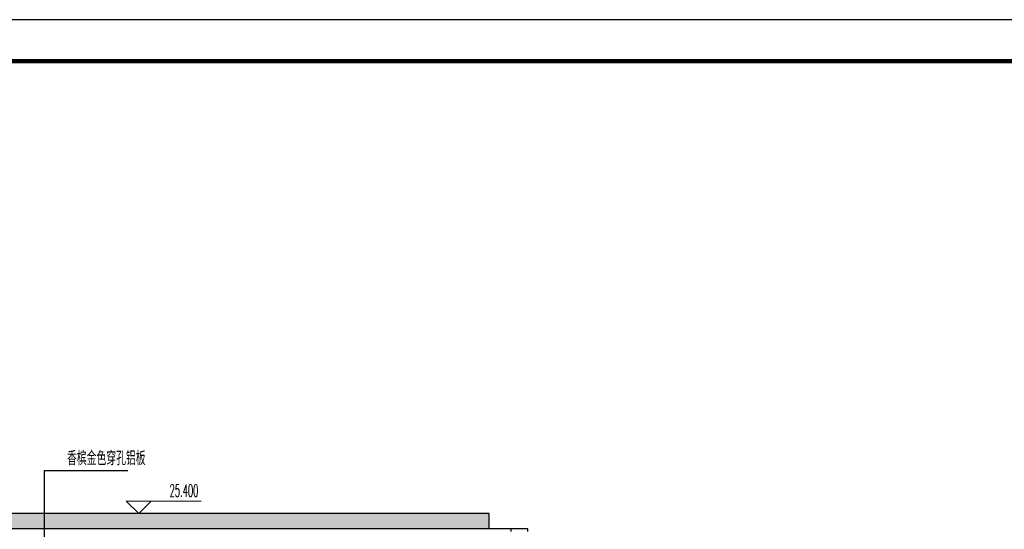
# Model space of a CAD drawing. Extents: x 1779708 to 7299578, y -1121471 to 88434.
# Tile 627 of 656: x 5722796 to 5758346, y -924851 to -906442. Entities that reach past the tile are written whole.
import ezdxf

# ---------------------------------------------------------------- set-up
doc = ezdxf.new("R2010")
doc.units = 0
doc.header["$LTSCALE"] = 1000
doc.header["$MEASUREMENT"] = 0
doc.layers.add('DIM_ELEV', color=3, linetype='CONTINUOUS', lineweight=13)
for name, color, linetype in [('DIM_LEAD', 3, 'CONTINUOUS'), ('PUB_TEXT', 7, 'CONTINUOUS'), ('PUB_TITLE', 4, 'CONTINUOUS'), ('修改', 6, 'CONTINUOUS'), ('立面中线', 140, 'CONTINUOUS'), ('立面填充图例白', 7, 'CONTINUOUS'), ('立面粗线', 30, 'CONTINUOUS')]:
    doc.layers.add(name, color=color, linetype=linetype)
doc.styles.add('_TCH_DIM', font='SIMPLEX.shx', dxfattribs={"width": 0.7, "bigfont": 'GBCBIG.shx'})

# ---------------------------------------------------------------- blocks, each defined once
blk = doc.blocks.new('A$C36B43F05')
at = {"layer": 'PUB_TITLE'}
blk.add_lwpolyline([(0, 0), (126150, 0), (126150, 178350), (0, 178350)], close=True, dxfattribs=at)
at = {"layer": 'PUB_TITLE', "const_width": 150}
blk.add_lwpolyline([(1500, 1500), (124650, 1500), (124650, 174600), (1500, 174600)], close=True, dxfattribs=at)

msp = doc.modelspace()

# ---------------------------------------------------------------- hatches: boundary and pattern name
at = {"layer": '立面填充图例白'}
h = msp.add_hatch(dxfattribs=at)
h.set_pattern_fill('AR-CONC', color=0, scale=450, style=0)
h.set_pattern_definition([(50, (534398.56, -3328.6), (819.83101, -71.725885), [85.725, -942.975]), (355, (534398.6, -3328.6), (-158.59272, 859.75489), [68.58, -754.38]), (100.451, (534466.9, -3334.6), (661.24126, 788.0251), [72.855, -801.405]), (46.1842, (534398.6, -3100), (1219.85568, -189.19048), [128.5875, -1414.4625]), (96.6356, (534500.2, -3115.8), (1068.31906, 1113.415), [109.2825, -1202.1075]), (351.184, (534398.6, -3100), (1068.32073, 1113.41303), [102.87, -1131.57]), (21, (534512.86, -3157.15), (682.26696, -460.19483), [85.725, -942.975]), (326, (534512.9, -3157.15), (278.10913, 828.84585), [68.58, -754.38]), (71.4514, (534569.7, -3195.5), (960.37421, 368.65286), [72.855, -801.405]), (37.5, (534398.56, -3328.6), (13.898715, 380.497675), [0, -745.236, 0, -765.81, 0, -757.2375]), (7.5, (534398.56, -3328.6), (300.68848, 450.812587), [0, -436.626, 0, -728.091, 0, -288.6075]), (327.5, (534143.67, -3328.6), (610.157678, -25.779348), [0, -285.75, 0, -891.54, 0, -1183.005]), (317.5, (534029.37, -3328.6), (666.581316, 114.41921), [0, -371.475, 0, -592.074, 0, -840.105])])
h.paths.add_polyline_path([(5739746.1, -924281.9), (5706846.1, -924281.9), (5706846.1, -924831.9), (5739746.1, -924831.9)])

# ---------------------------------------------------------------- linework, layer by layer
at = {"layer": 'DIM_ELEV'}
for p, q in [((5727095, -924281.9), (5726645, -923831.9)), ((5726645, -923831.9), (5729345, -923831.9)), ((5727095, -924281.9), (5727545, -923831.9)), ((5724620, -924281.9), (5727545, -924281.9))]:
    msp.add_line(p, q, dxfattribs=at)
at = {"layer": 'DIM_LEAD'}
for p, q in [((5723694.9, -927168.3), (5723694.9, -922728.4)), ((5723694.9, -947830.2), (5723694.9, -922728.4)), ((5723694.9, -922728.4), (5726700.6, -922728.4))]:
    msp.add_line(p, q, dxfattribs=at)
at = {"layer": '立面中线'}
msp.add_line((5741146.1, -924831.9), (5740546.1, -924831.9), dxfattribs=at)
for points in [[(5739746.1, -924281.9), (5706846.1, -924281.9)], [(5739746.1, -924831.9), (5739746.1, -924281.9)], [(5741146.1, -924931.9), (5741146.1, -924831.9)]]:
    msp.add_lwpolyline(points, dxfattribs=at)
at = {"layer": '立面粗线'}
for points in [[(5740546.1, -924831.9), (5702646.1, -924831.9)], [(5740546.1, -924931.9), (5740546.1, -924831.9)]]:
    msp.add_lwpolyline(points, dxfattribs=at)

# ---------------------------------------------------------------- block references
at = {"layer": '修改', "rotation": 90}
msp.add_blockref('A$C36B43F05', (5795839.1, -1032592.1), dxfattribs=at)

# ---------------------------------------------------------------- texts
at = {"layer": 'PUB_TEXT', "color": 7, "style": '_TCH_DIM'}
for s, height, width, p in [('香槟金色穿孔铝板', 506.38, 0.7, (5724506.2, -922537.4)), ('25.400', 446.25, 0.494118, (5728208, -923674.4))]:
    msp.add_text(s, height=height, dxfattribs=dict(at, width=width)).set_placement(p)

doc.saveas('drawing.dxf')
